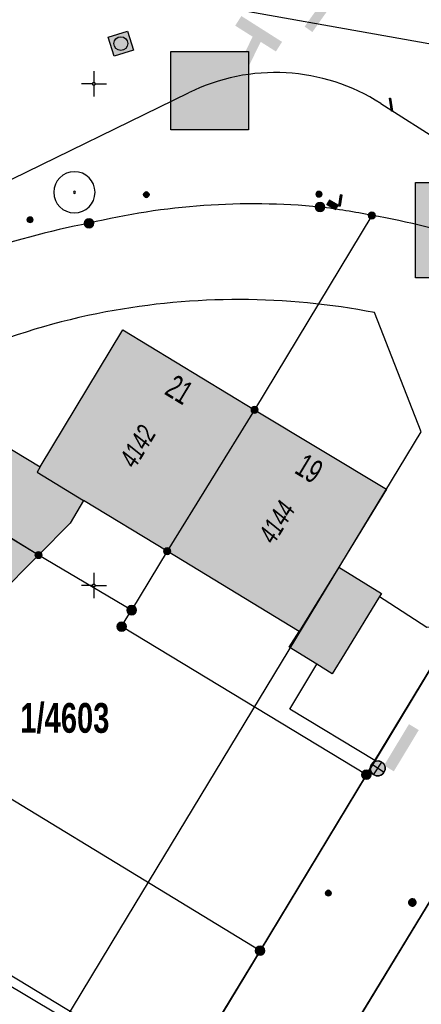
# Model space of a CAD drawing. Header units: metres. Extents: x 2695560 to 2696939, y 1260491 to 1262050.
# Tile 852 of 1005: x 2696172 to 2696192, y 1261654 to 1261703. Entities that reach past the tile are written whole.
import ezdxf

# ---------------------------------------------------------------- set-up
doc = ezdxf.new("R2010")
doc.units = ezdxf.units.M
doc.linetypes.add('AUSGEZOGEN', pattern=[0])
for name, color, linetype in [('XR$1$AV_Gebäudeflächen (BB)', 7, 'AUSGEZOGEN'), ('XR$1$AV_Grenzpunkte', 7, 'AUSGEZOGEN'), ('XR$1$AV_Grundstück-Nr.', 7, 'AUSGEZOGEN'), ('XR$1$AV_Haus-Nr.', 7, 'AUSGEZOGEN'), ('XR$1$AV_Koordinatennetzpunkte', 7, 'AUSGEZOGEN'), ('XR$1$AV_Linien (BB)', 7, 'AUSGEZOGEN'), ('XR$1$AV_Linien (EO)', 7, 'AUSGEZOGEN'), ('XR$1$AV_Versicherung-Nr.', 7, 'AUSGEZOGEN'), ('XR$1$AW_LK_Schachtdeckel', 24, 'AUSGEZOGEN'), ('XR$1$EW_LK_Knoten', 1, 'AUSGEZOGEN'), ('XR$1$GR_Baum', 94, 'AUSGEZOGEN'), ('XR$1$Liegenschaftsgrenzen', 7, 'AUSGEZOGEN'), ('XR$1$PFAV', 255, 'AUSGEZOGEN'), ('XR$1$PFAW', 255, 'AUSGEZOGEN'), ('XR$1$PFEW', 255, 'AUSGEZOGEN'), ('XR$1$PFWA', 255, 'AUSGEZOGEN'), ('XR$1$RAEW', 8, 'AUSGEZOGEN'), ('XR$1$RP_Abstandslinie', 7, 'AUSGEZOGEN'), ('XR$1$WA_LK_Absperrarmatur', 171, 'AUSGEZOGEN'), ('XR$1$WA_LK_Rohrleitungsteil', 171, 'AUSGEZOGEN')]:
    doc.layers.add(name, color=color, linetype=linetype)
doc.styles.add('ARIAL', font='arial.ttf')

# ---------------------------------------------------------------- blocks, each defined once
blk = doc.blocks.new('COMPLEXOBJECT_566')
at = {"layer": 'XR$1$AV_Linien (BB)', "color": 7, "linetype": 'AUSGEZOGEN', "transparency": 33554687}
for centre, radius, start, end in [((6182.941, 11658.979), 35.04, 84.5487, 103.5023), ((6181.922, 11659.015), 35.116, 78.6209, 82.8869), ((6183.048, 11658.96), 34.965, 62.4501, 80.4481), ((6182.232, 11653.754), 40, 100.7667, 118.2493)]:
    blk.add_arc(centre, radius, start, end, dxfattribs=at)
blk = doc.blocks.new('COMPLEXOBJECT_1177')
at = {"layer": 'XR$1$Liegenschaftsgrenzen', "color": 7, "linetype": 'AUSGEZOGEN', "transparency": 33554687}
for centre, radius, start, end in [((6182.941, 11658.979), 35.04, 84.5487, 103.5023), ((6181.922, 11659.015), 35.116, 78.6209, 82.8869), ((6182.232, 11653.754), 40, 100.7667, 118.2493), ((6182.091, 11653.944), 39.766, 118.1998, 124.2863)]:
    blk.add_arc(centre, radius, start, end, dxfattribs=at)
blk = doc.blocks.new('COMPLEXOBJECT_1291')
at = {"layer": 'XR$1$Liegenschaftsgrenzen', "color": 7, "linetype": 'AUSGEZOGEN', "transparency": 33554687}
blk.add_line((6172.57, 11705.42), (6202.65, 11700.06), dxfattribs=at)
blk.add_lwpolyline([(6169.15, 11708.83), (6169.48, 11710.23), (6170.04, 11709.96)], dxfattribs=at)
blk.add_arc((6167.915, 11705.801), 4.671, 355.3248, 62.9343, dxfattribs=at)
blk = doc.blocks.new('BAV15')
at = {"layer": 'XR$1$PFAV', "transparency": 33554687}
blk.add_hatch(color=7, dxfattribs=at).paths.add_polyline_path([(0.5, 0), (0.49, 0.1), (0.46, 0.2), (0.41, 0.29), (0.34, 0.36), (0.26, 0.42), (0.17, 0.47), (0.08, 0.49), (-0.03, 0.5), (-0.13, 0.48), (-0.22, 0.45), (-0.31, 0.4), (-0.38, 0.33), (-0.44, 0.24), (-0.48, 0.15), (-0.5, 0.05), (-0.5, -0.05), (-0.48, -0.15), (-0.44, -0.24), (-0.38, -0.33), (-0.31, -0.4), (-0.22, -0.45), (-0.13, -0.48), (-0.03, -0.5), (0.08, -0.49), (0.17, -0.47), (0.26, -0.42), (0.34, -0.36), (0.41, -0.29), (0.46, -0.2), (0.49, -0.1)])
at = {"color": 7, "transparency": 33554687}
for start, end in [(90, 270), (270, 90)]:
    blk.add_arc((0, 0), 0.5, start, end, dxfattribs=at)
at = {"layer": 'XR$1$PFAV', "transparency": 33554687}
blk.add_circle((0, 0), 0.5, dxfattribs=at)
blk = doc.blocks.new('BAV2041')
at = {"color": 7, "transparency": 33554687}
for p, q in [((0, 0.5), (0, 0.05)), ((-0.05, 0), (-0.5, 0)), ((0.05, 0), (0.5, 0)), ((0, -0.05), (0, -0.5))]:
    blk.add_line(p, q, dxfattribs=at)
blk.add_circle((0, 0), 0.05, dxfattribs=at)
for start, end in [(90, 270), (270, 90)]:
    blk.add_arc((0, 0), 0.05, start, end, dxfattribs=at)
blk = doc.blocks.new('COMPLEXOBJECT_1448')
at = {"layer": 'XR$1$RP_Abstandslinie', "color": 7, "linetype": 'AUSGEZOGEN', "transparency": 33554687}
blk.add_lwpolyline([(6055.28, 11545.26), (6088.03, 11519.72), (6093.24, 11520.65), (6115.19, 11556.9), (6139, 11596.26), (6160.24, 11631.33), (6176.29, 11657.85), (6191.31, 11682.66), (6188.98, 11688.6)], dxfattribs=at)
for centre, radius, start, end in [((6182.212, 11653.747), 35.504, 79.0103, 100.7328), ((6182.221, 11653.764), 35.489, 100.7526, 124.3045)]:
    blk.add_arc(centre, radius, start, end, dxfattribs=at)
blk = doc.blocks.new('WBGR1')
at = {"color": 94, "transparency": 33554687}
for radius, start, end in [(1, 90, 270), (1, 270, 90), (0.05, 90, 270), (0.05, 270, 90)]:
    blk.add_arc((0, 0), radius, start, end, dxfattribs=at)
blk = doc.blocks.new('BAW2087')
at = {"lineweight": 25, "true_color": 0x000000, "transparency": 33554687}
h = blk.add_hatch(color=18, dxfattribs=at)
h.paths.add_polyline_path([(-0.5, 0.5), (-0.5, -0.5), (0.5, -0.5), (0.5, 0.5)])
h.paths.add_polyline_path([(0.337, -0.069), (0.316, -0.136), (0.282, -0.196), (0.237, -0.249), (0.182, -0.292), (0.119, -0.322), (0.052, -0.34), (-0.017, -0.343), (-0.086, -0.333), (-0.151, -0.309), (-0.21, -0.272), (-0.261, -0.224), (-0.301, -0.167), (-0.328, -0.103), (-0.342, -0.035), (-0.342, 0.035), (-0.328, 0.103), (-0.301, 0.167), (-0.261, 0.224), (-0.21, 0.272), (-0.151, 0.309), (-0.086, 0.333), (-0.017, 0.343), (0.052, 0.34), (0.119, 0.322), (0.182, 0.292), (0.237, 0.249), (0.282, 0.196), (0.316, 0.136), (0.337, 0.069), (0.344, 0)], flags=16)
at = {"layer": 'XR$1$PFAW', "lineweight": 25, "transparency": 33554687}
blk.add_hatch(color=7, dxfattribs=at).paths.add_polyline_path([(0.344, 0), (0.337, 0.069), (0.316, 0.136), (0.282, 0.196), (0.237, 0.249), (0.182, 0.292), (0.119, 0.322), (0.052, 0.34), (-0.017, 0.343), (-0.086, 0.333), (-0.151, 0.309), (-0.21, 0.272), (-0.261, 0.224), (-0.301, 0.167), (-0.328, 0.103), (-0.342, 0.035), (-0.342, -0.035), (-0.328, -0.103), (-0.301, -0.167), (-0.261, -0.224), (-0.21, -0.272), (-0.151, -0.309), (-0.086, -0.333), (-0.017, -0.343), (0.052, -0.34), (0.119, -0.322), (0.182, -0.292), (0.237, -0.249), (0.282, -0.196), (0.316, -0.136), (0.337, -0.069)])
at = {"lineweight": 25, "transparency": 33554687}
for p, q in [((-0.5, 0.5, 0.993), (0.5, 0.5, 0.993)), ((-0.5, -0.5, 0.993), (-0.5, 0.5, 0.993)), ((0.5, 0.5, 0.993), (0.5, -0.5, 0.993)), ((0.5, -0.5, 0.993), (-0.5, -0.5, 0.993))]:
    blk.add_line(p, q, dxfattribs=at)
blk.add_circle((0, 0), 0.344, dxfattribs=at)
at = {"layer": 'XR$1$PFAW', "lineweight": 25, "transparency": 33554687}
blk.add_line((-0.5, 0.5), (0.5, 0.5), dxfattribs=at)
at = {"layer": 'XR$1$PFAW', "color": 31, "lineweight": 25, "transparency": 33554687}
for p, q in [((-0.5, -0.5), (-0.5, 0.5)), ((0.5, 0.5), (0.5, -0.5)), ((0.5, -0.5), (-0.5, -0.5))]:
    blk.add_line(p, q, dxfattribs=at)
at = {"layer": 'XR$1$PFAW', "lineweight": 25, "transparency": 33554687}
blk.add_circle((0, 0), 0.344, dxfattribs=at)
blk = doc.blocks.new('BWA2013')
at = {"true_color": 0x000000, "transparency": 33554687}
blk.add_hatch(color=18, dxfattribs=at).paths.add_polyline_path([(-0.291, -0.409), (0.352, 0.357), (0.291, 0.409), (-0.352, -0.357)])
at = {"transparency": 33554687}
blk.add_lwpolyline([(-0.291, -0.409), (-0.352, -0.357), (0.291, 0.409), (0.352, 0.357), (-0.291, -0.409)], close=True, dxfattribs=at)
blk = doc.blocks.new('BWA996')
at = {"layer": 'XR$1$PFWA', "transparency": 33554687}
blk.add_hatch(color=7, dxfattribs=at).paths.add_polyline_path([(-0.25, -0.5), (0.25, -0.5), (0.25, 0.5), (-0.25, 0.5)])
at = {"transparency": 33554687}
for p, q in [((-0.25, 0.5), (-0.25, -0.5)), ((0.25, 0.5), (0.25, -0.5))]:
    blk.add_line(p, q, dxfattribs=at)
at = {"layer": 'XR$1$PFWA', "transparency": 33554687}
blk.add_lwpolyline([(-0.25, -0.5), (0.25, -0.5), (0.25, 0.5), (-0.25, 0.5), (-0.25, -0.5)], close=True, dxfattribs=at)
blk = doc.blocks.new('BWA965')
at = {"layer": 'XR$1$PFWA', "transparency": 33554687}
blk.add_hatch(color=7, dxfattribs=at).paths.add_polyline_path([(0, 0.5), (-0.05, 0.5), (-0.1, 0.49), (-0.15, 0.48), (-0.2, 0.46), (-0.24, 0.44), (-0.29, 0.41), (-0.33, 0.38), (-0.36, 0.34), (-0.4, 0.31), (-0.42, 0.26), (-0.45, 0.22), (-0.47, 0.17), (-0.48, 0.13), (-0.49, 0.08), (-0.5, 0.03), (-0.5, -0.03), (-0.49, -0.08), (-0.48, -0.13), (-0.47, -0.17), (-0.45, -0.22), (-0.42, -0.26), (-0.4, -0.31), (-0.36, -0.34), (-0.33, -0.38), (-0.29, -0.41), (-0.24, -0.44), (-0.2, -0.46), (-0.15, -0.48), (-0.1, -0.49), (-0.05, -0.5), (0, -0.5), (0.05, -0.5), (0.1, -0.49), (0.15, -0.48), (0.2, -0.46), (0.24, -0.44), (0.29, -0.41), (0.33, -0.38), (0.36, -0.34), (0.4, -0.31), (0.42, -0.26), (0.45, -0.22), (0.47, -0.17), (0.48, -0.13), (0.49, -0.08), (0.5, -0.03), (0.5, 0.03), (0.49, 0.08), (0.48, 0.13), (0.47, 0.17), (0.45, 0.22), (0.42, 0.26), (0.4, 0.31), (0.36, 0.34), (0.33, 0.38), (0.29, 0.41), (0.24, 0.44), (0.2, 0.46), (0.15, 0.48), (0.1, 0.49), (0.05, 0.5)])
at = {"transparency": 33554687}
blk.add_line((0, 0.5), (0, -0.5), dxfattribs=at)
for start, end in [(90, 270), (270, 90)]:
    blk.add_arc((0, 0), 0.5, start, end, dxfattribs=at)
blk = doc.blocks.new('BEWLP2549_S')
at = {"layer": 'XR$1$PFEW', "transparency": 33554687}
blk.add_hatch(color=7, dxfattribs=at).paths.add_polyline_path([(0.5, 0), (0.49, 0.101), (0.459, 0.197), (0.41, 0.286), (0.344, 0.362), (0.264, 0.424), (0.174, 0.469), (0.076, 0.494), (-0.025, 0.499), (-0.125, 0.484), (-0.22, 0.449), (-0.306, 0.395), (-0.379, 0.326), (-0.437, 0.243), (-0.477, 0.15), (-0.497, 0.051), (-0.497, -0.051), (-0.477, -0.15), (-0.437, -0.243), (-0.379, -0.326), (-0.306, -0.395), (-0.22, -0.449), (-0.125, -0.484), (-0.025, -0.499), (0.076, -0.494), (0.174, -0.469), (0.264, -0.424), (0.344, -0.362), (0.41, -0.286), (0.459, -0.197), (0.49, -0.101)])
at = {"color": 1, "transparency": 33554687}
for p, q in [((0.354, -0.354), (-0.354, 0.354)), ((-0.354, -0.354), (0.354, 0.354))]:
    blk.add_line(p, q, dxfattribs=at)
for start, end in [(91.38095, 268.61905), (268.61905, 91.38095)]:
    blk.add_arc((0, 0), 0.5, start, end, dxfattribs=at)
at = {"layer": 'XR$1$PFEW', "transparency": 33554687}
blk.add_circle((0, 0), 0.5, dxfattribs=at)
blk = doc.blocks.new('BEW957')
at = {"layer": 'XR$1$RAEW', "transparency": 33554687}
blk.add_hatch(color=1, dxfattribs=at).paths.add_polyline_path([(-0.5, 0), (-0.5, -0.05), (-0.49, -0.1), (-0.48, -0.15), (-0.46, -0.2), (-0.44, -0.24), (-0.41, -0.29), (-0.38, -0.33), (-0.34, -0.36), (-0.31, -0.4), (-0.26, -0.42), (-0.22, -0.45), (-0.17, -0.47), (-0.13, -0.48), (-0.08, -0.49), (-0.03, -0.5), (0.03, -0.5), (0.08, -0.49), (0.13, -0.48), (0.17, -0.47), (0.22, -0.45), (0.26, -0.42), (0.31, -0.4), (0.34, -0.36), (0.38, -0.33), (0.41, -0.29), (0.44, -0.24), (0.46, -0.2), (0.48, -0.15), (0.49, -0.1), (0.5, -0.05), (0.5, 0), (0.5, 0.05), (0.49, 0.1), (0.48, 0.15), (0.46, 0.2), (0.44, 0.24), (0.41, 0.29), (0.38, 0.33), (0.34, 0.36), (0.31, 0.4), (0.26, 0.42), (0.22, 0.45), (0.17, 0.47), (0.13, 0.48), (0.08, 0.49), (0.03, 0.5), (-0.03, 0.5), (-0.08, 0.49), (-0.13, 0.48), (-0.17, 0.47), (-0.22, 0.45), (-0.26, 0.42), (-0.31, 0.4), (-0.34, 0.36), (-0.38, 0.33), (-0.41, 0.29), (-0.44, 0.24), (-0.46, 0.2), (-0.48, 0.15), (-0.49, 0.1), (-0.5, 0.05)])
at = {"color": 1, "transparency": 33554687}
for start, end in [(90, 180), (180, 270), (0, 90), (270, 0)]:
    blk.add_arc((0, 0), 0.5, start, end, dxfattribs=at)
at = {"layer": 'XR$1$RAEW', "color": 1, "transparency": 33554687}
blk.add_circle((0, 0), 0.5, dxfattribs=at)
blk = doc.blocks.new('BEWG5')
at = {"transparency": 33554687}
blk.add_hatch(color=1, dxfattribs=at).paths.add_polyline_path([(-0.083375, -0.5), (0.083375, -0.5), (0.083375, 0.5), (-0.083375, 0.5)])
at = {"color": 1, "transparency": 33554687}
blk.add_lwpolyline([(-0.083375, -0.5), (0.083375, -0.5), (0.083375, 0.5), (-0.083375, 0.5), (-0.083375, -0.5)], close=True, dxfattribs=at)

msp = doc.modelspace()

# ---------------------------------------------------------------- hatches: boundary and pattern name
at = {"transparency": 33554687}
for points in [[(2696186.474, 1261702.662), (2696186.86, 1261702.39), (2696188.064, 1261704.091), (2696187.679, 1261704.364)], [(2696183.32, 1261703.188), (2696183.014, 1261702.707), (2696185.042, 1261701.42), (2696185.348, 1261701.901)], [(2696182.935, 1261700.22), (2696183.359, 1261700.012), (2696184.399, 1261702.137), (2696183.975, 1261702.345)], [(2696179.797, 1261701.422), (2696179.797, 1261697.52), (2696183.668, 1261697.52), (2696183.668, 1261701.422)], [(2696192.002, 1261694.885), (2696192.002, 1261690.137), (2696195.853, 1261690.137), (2696195.853, 1261694.885)], [(2696190.432, 1261665.844), (2696190.92, 1261665.55), (2696192.162, 1261667.606), (2696191.674, 1261667.9)]]:
    msp.add_hatch(color=7, dxfattribs=at).paths.add_polyline_path(points)
at = {"layer": 'XR$1$AV_Gebäudeflächen (BB)', "true_color": 0xd2d2d2, "transparency": 33554687}
for points in [[(2696164.52, 1261681.61), (2696173.212, 1261676.328), (2696174.784, 1261677.908), (2696175.45, 1261679.045), (2696179.62, 1261676.52), (2696183.98, 1261683.56), (2696177.418, 1261687.543), (2696173.295, 1261680.717), (2696166.472, 1261684.838)], [(2696183.98, 1261683.56), (2696179.62, 1261676.52), (2696186.196, 1261672.52), (2696185.709, 1261671.73), (2696187.08, 1261670.886), (2696187.846, 1261670.414), (2696188.461, 1261671.411), (2696190.213, 1261674.256), (2696190.311, 1261674.415), (2696188.174, 1261675.731), (2696190.56, 1261679.605)], [(2696173.212, 1261676.328), (2696164.52, 1261681.61), (2696162.951, 1261679.011), (2696162.721, 1261678.631), (2696158.75, 1261672.03), (2696165.92, 1261667.76), (2696169.773, 1261674.158), (2696170.673, 1261673.616), (2696171.117, 1261674.222)]]:
    msp.add_hatch(color=254, dxfattribs=at).paths.add_polyline_path(points)

# ---------------------------------------------------------------- linework, layer by layer
at = {"color": 24, "lineweight": -3, "transparency": 33554687}
for points in [[(2696179.797, 1261701.422), (2696183.668, 1261701.422), (2696183.668, 1261697.52), (2696179.797, 1261697.52), (2696179.797, 1261701.422)], [(2696192.002, 1261694.885), (2696195.853, 1261694.885), (2696195.853, 1261690.137), (2696192.002, 1261690.137), (2696192.002, 1261694.885)]]:
    msp.add_lwpolyline(points, close=True, dxfattribs=at)
at = {"layer": 'XR$1$AV_Linien (BB)', "color": 7, "linetype": 'AUSGEZOGEN', "transparency": 33554687}
for p, q in [((2696163.57, 1261690.994), (2696180.689, 1261699.359)), ((2696190.268, 1261698.827), (2696204.446, 1261689.801)), ((2696183.98, 1261683.56), (2696179.62, 1261676.52)), ((2696173.212, 1261676.328), (2696164.52, 1261681.61)), ((2696190.213, 1261674.256), (2696188.461, 1261671.411))]:
    msp.add_line(p, q, dxfattribs=at)
for points in [[(2696166.472, 1261684.838), (2696173.295, 1261680.717), (2696177.418, 1261687.543), (2696183.98, 1261683.56)], [(2696183.98, 1261683.56), (2696190.56, 1261679.605), (2696188.174, 1261675.731), (2696190.311, 1261674.415), (2696190.213, 1261674.256)], [(2696179.62, 1261676.52), (2696175.45, 1261679.045), (2696174.784, 1261677.908), (2696173.212, 1261676.328)], [(2696173.212, 1261676.328), (2696171.117, 1261674.222), (2696170.673, 1261673.616), (2696169.773, 1261674.158), (2696165.92, 1261667.76)], [(2696187.08, 1261670.886), (2696185.709, 1261671.73), (2696186.196, 1261672.52), (2696179.62, 1261676.52)], [(2696190.213, 1261674.256), (2696190.434, 1261674.114), (2696192.568, 1261672.739), (2696194.138, 1261672.972)], [(2696189.976, 1261666.085), (2696191.357, 1261668.37), (2696194.138, 1261672.972)], [(2696188.461, 1261671.411), (2696187.846, 1261670.414), (2696187.08, 1261670.886)], [(2696189.976, 1261666.085), (2696185.728, 1261668.65), (2696187.08, 1261670.886)], [(2696180.99, 1261651.215), (2696184.25, 1261656.61), (2696189.55, 1261665.38), (2696189.976, 1261666.085)], [(2696195.666, 1261663.933), (2696187.38, 1261650.3), (2696186.882, 1261649.47)], [(2696161.744, 1261660.862), (2696164.67, 1261659.115), (2696178.223, 1261651.021), (2696180.99, 1261651.215)]]:
    msp.add_lwpolyline(points, dxfattribs=at)
msp.add_arc((2696185.009, 1261690.636), 9.734, 57.2976, 116.3447, dxfattribs=at)
at = {"layer": 'XR$1$AV_Linien (EO)', "color": 7, "linetype": 'AUSGEZOGEN', "transparency": 33554687}
msp.add_line((2696188.174, 1261675.731), (2696186.196, 1261672.52), dxfattribs=at)
msp.add_lwpolyline([(2696173.295, 1261680.717), (2696173.14, 1261680.46), (2696175.45, 1261679.045)], dxfattribs=at)
at = {"layer": 'XR$1$Liegenschaftsgrenzen', "color": 7, "linetype": 'AUSGEZOGEN', "transparency": 33554687}
for p, q in [((2696187.38, 1261650.3), (2696197.02, 1261666.16)), ((2696189.55, 1261665.38), (2696184.25, 1261656.61)), ((2696184.25, 1261656.61), (2696180.37, 1261650.19))]:
    msp.add_line(p, q, dxfattribs=at)
for points in [[(2696189.82, 1261693.25), (2696183.98, 1261683.56), (2696179.62, 1261676.52), (2696177.85, 1261673.58)], [(2696200.19, 1261689.77), (2696201.42, 1261685.02), (2696189.55, 1261665.38)], [(2696177.85, 1261673.58), (2696173.212, 1261676.328), (2696164.52, 1261681.61), (2696160.66, 1261686.61)], [(2696184.25, 1261656.61), (2696165.92, 1261667.76), (2696158.75, 1261672.03), (2696150.7, 1261676.91)], [(2696189.55, 1261665.38), (2696177.35, 1261672.76), (2696177.85, 1261673.58)], [(2696180.37, 1261650.19), (2696162.02, 1261661.32), (2696151.42, 1261667.68), (2696146.83, 1261670.46)]]:
    msp.add_lwpolyline(points, dxfattribs=at)
msp.add_arc((2696184.018, 1261658.77), 34.965, 62.4501, 80.4481, dxfattribs=at)

# ---------------------------------------------------------------- block references
at = {"layer": 'XR$1$AV_Grenzpunkte', "color": 7, "linetype": 'AUSGEZOGEN', "lineweight": -3, "transparency": 33554687}
for p, xscale, yscale in [((2696187.24, 1261693.67), 0.4549999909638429, 0.4549999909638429), ((2696189.82, 1261693.25), 0.3249999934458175, 0.3249999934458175), ((2696175.73, 1261692.86), 0.4549999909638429, 0.4549999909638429), ((2696183.98, 1261683.56), 0.3249999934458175, 0.3249999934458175), ((2696179.62, 1261676.52), 0.3249999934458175, 0.3249999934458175), ((2696173.212, 1261676.328), 0.3249999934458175, 0.3249999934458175), ((2696177.85, 1261673.58), 0.4549999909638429, 0.4549999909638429), ((2696177.35, 1261672.76), 0.4549999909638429, 0.4549999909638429), ((2696189.55, 1261665.38), 0.4549999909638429, 0.4549999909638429), ((2696184.25, 1261656.61), 0.4549999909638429, 0.4549999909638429)]:
    msp.add_blockref('BAV15', p, dxfattribs=dict(at, xscale=xscale, yscale=yscale))
at = {"layer": 'XR$1$AV_Koordinatennetzpunkte', "color": 7, "linetype": 'AUSGEZOGEN', "lineweight": -3, "transparency": 33554687, "xscale": 1.25, "yscale": 1.25}
for p in [(2696175.97, 1261699.81), (2696175.97, 1261674.81)]:
    msp.add_blockref('BAV2041', p, dxfattribs=at)
at = {"layer": 'XR$1$AV_Linien (BB)', "color": 7, "linetype": 'AUSGEZOGEN', "lineweight": -3, "transparency": 33554687}
msp.add_blockref('COMPLEXOBJECT_566', (2690000.97, 1249999.81), dxfattribs=at)
at = {"layer": 'XR$1$AW_LK_Schachtdeckel', "color": 24, "linetype": 'AUSGEZOGEN', "lineweight": -3, "transparency": 33554687, "rotation": 287.405029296}
msp.add_blockref('BAW2087', (2696177.311, 1261701.814), dxfattribs=at)
at = {"layer": 'XR$1$EW_LK_Knoten', "color": 1, "linetype": 'AUSGEZOGEN', "lineweight": -3, "transparency": 33554687, "xscale": 0.2749999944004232, "yscale": 0.2749999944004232}
for p in [(2696178.584, 1261694.287), (2696187.186, 1261694.313), (2696172.79, 1261693.034), (2696187.655, 1261659.484)]:
    msp.add_blockref('BEW957', p, dxfattribs=at)
at = {"layer": 'XR$1$EW_LK_Knoten', "color": 1, "linetype": 'AUSGEZOGEN', "lineweight": -3, "transparency": 33554687}
for name, p, xscale, yscale, rotation in [('BEW957', (2696187.186, 1261694.313), 0.2749999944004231, 0.2749999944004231, 315), ('BEWG5', (2696188.254, 1261694), 0.5499999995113, 0.5499999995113, 351.2439), ('BEWLP2549_S', (2696190.116, 1261665.696), 0.7499999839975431, 0.7499999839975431, 11.7594)]:
    msp.add_blockref(name, p, dxfattribs=dict(at, xscale=xscale, yscale=yscale, rotation=rotation))
at = {"layer": 'XR$1$GR_Baum', "color": 94, "linetype": 'AUSGEZOGEN', "lineweight": -3, "transparency": 33554687, "xscale": 1.027451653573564, "yscale": 1.027451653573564}
msp.add_blockref('WBGR1', (2696175, 1261694.403), dxfattribs=at)
at = {"layer": 'XR$1$Liegenschaftsgrenzen', "color": 7, "linetype": 'AUSGEZOGEN', "lineweight": -3, "transparency": 33554687}
for name in ['COMPLEXOBJECT_1291', 'COMPLEXOBJECT_1177']:
    msp.add_blockref(name, (2690000.97, 1249999.81), dxfattribs=at)
at = {"layer": 'XR$1$RP_Abstandslinie', "color": 7, "linetype": 'AUSGEZOGEN', "lineweight": -3, "transparency": 33554687}
msp.add_blockref('COMPLEXOBJECT_1448', (2690000.97, 1249999.81), dxfattribs=at)
at = {"layer": 'XR$1$WA_LK_Absperrarmatur', "color": 171, "linetype": 'AUSGEZOGEN', "lineweight": -3, "transparency": 33554687, "xscale": 0.3749999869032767, "yscale": 0.3749999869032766, "rotation": 327.05712891}
msp.add_blockref('BWA965', (2696191.841, 1261659.015), dxfattribs=at)
at = {"layer": 'XR$1$WA_LK_Rohrleitungsteil', "color": 171, "linetype": 'AUSGEZOGEN', "lineweight": -3, "transparency": 33554687}
for name, p, xscale, yscale, rotation in [('BWA2013', (2696190.78, 1261698.77), 0.6499999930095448, 0.6499999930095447, 48.71682000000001), ('BWA996', (2696187.865, 1261693.777), 0.5, 0.5, 239.723525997)]:
    msp.add_blockref(name, p, dxfattribs=dict(at, xscale=xscale, yscale=yscale, rotation=rotation))

# ---------------------------------------------------------------- texts
at = {"layer": 'XR$1$AV_Grundstück-Nr.', "color": 7, "transparency": 33554687, "insert": (2696174.523, 1261668.191), "char_height": 1.48491, "width": 4.98214, "attachment_point": 5, "style": 'ARIAL'}
msp.add_mtext('\\A1;{\\fArial|i0|b1;\\H1.484908;\\W0.700000;\\C7;1/4603}\\P', dxfattribs=at)
at = {"layer": 'XR$1$AV_Haus-Nr.', "color": 7, "transparency": 33554687, "char_height": 1.1621, "width": 1.59081, "attachment_point": 2, "style": 'ARIAL'}
for s, insert, rotation in [('\\W0.64;21', (2696180.532, 1261685.069), 328.7421), ('\\W0.64;19', (2696187.006, 1261681.144), 328.9923)]:
    msp.add_mtext(s, dxfattribs=dict(at, insert=insert, rotation=rotation))
at = {"layer": 'XR$1$AV_Versicherung-Nr.', "color": 7, "transparency": 33554687, "char_height": 0.96842, "width": 2.45636, "attachment_point": 5, "style": 'ARIAL'}
for s, insert, rotation in [('\\A1;{\\fArial|i1|b0;\\H0.968418;\\W0.700000;\\C7;4142}\\P', (2696178.146, 1261681.748), 58.8672), ('\\A1;{\\fArial|i1|b0;\\H0.968418;\\W0.700000;\\C7;4144}\\P', (2696185.081, 1261677.97), 58.3695)]:
    msp.add_mtext(s, dxfattribs=dict(at, insert=insert, rotation=rotation))

doc.saveas('drawing.dxf')
